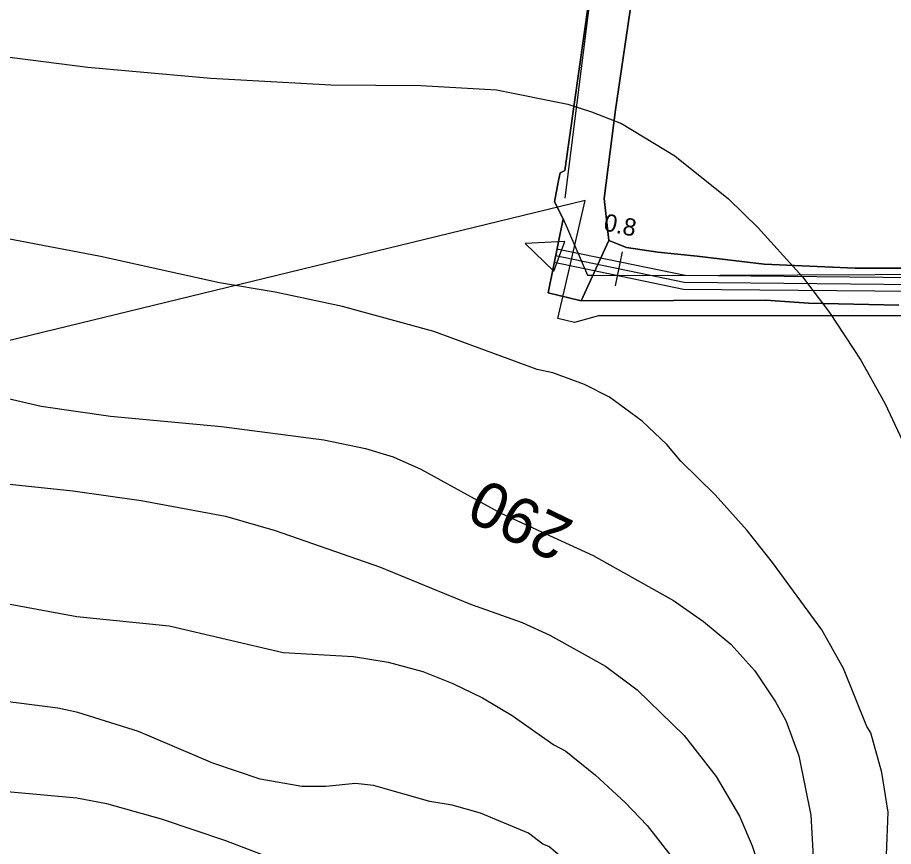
# Model space of a CAD drawing. Extents: x -662620 to -656370, y -1067090 to -1062990.
# Drawn here: x -659475.2 to -659222, y -1066626 to -1066386.4 of the extents above; entities that cross this region are included whole.
import ezdxf

# ---------------------------------------------------------------- set-up
doc = ezdxf.new("R2010")
doc.units = 0
for name, color, linetype in [('Default', 7, 'Continuous'), ('HRANICE_KATASTRÁLNÍHO_ÚZEMÍ', 7, 'Continuous'), ('OBVOD_PÚ', 7, 'Continuous'), ('Ochr__pás__vod__zdroje_II__stupně', 7, 'Continuous'), ('ORNÁ_PŮDA_-_STÁVAJÍCÍ', 7, 'Continuous'), ('OSTATNÍ_PLOCHA_-_STÁVAJÍCÍ', 7, 'Continuous'), ('POLNÍ_CESTA_STÁVAJÍCÍ_-_KRAJ', 7, 'Continuous'), ('POLNÍ_CESTA_STÁVAJÍCÍ_-_OSA', 7, 'Continuous'), ('Popis_objektú_polních_cest_stávajících', 7, 'Continuous'), ('SILNICE_II__TŘÍDY_A_III__TŘÍDY', 7, 'Continuous'), ('VRSTEVNICE_ZDŮRAZNĚNÁ', 7, 'Continuous'), ('VRSTEVNICE_ZDŮRAZNĚNÁ_-_POPIS', 7, 'Continuous'), ('VRSTEVNICE_ZÁKLADNÍ', 7, 'Continuous')]:
    doc.layers.add(name, color=color, linetype=linetype)

msp = doc.modelspace()

# ---------------------------------------------------------------- linework, layer by layer
at = {"layer": 'HRANICE_KATASTRÁLNÍHO_ÚZEMÍ'}
msp.add_lwpolyline([(-659310.15, -1066382.24), (-659317.01, -1066430.63), (-659318.41, -1066431.28), (-659318.91, -1066433.96), (-659319.99, -1066439.62), (-659317.55, -1066444.53), (-659310.45, -1066460.83), (-659309.21, -1066460.87), (-659294.61, -1066460.93), (-659205.02, -1066460.53), (-659174.15, -1066460.53), (-659168.3, -1066442.25), (-659167.63, -1066440.26), (-659165.75, -1066434.24), (-659161.5, -1066421.58), (-659158.45, -1066422.18), (-659156.37, -1066422.59), (-659128.61, -1066428.1), (-659099.81, -1066433.11), (-659053.57, -1066436), (-659006.19, -1066429.15)], dxfattribs=at)
at = {"layer": 'OBVOD_PÚ'}
for points in [[(-659310.15, -1066382.24), (-659317.01, -1066430.63)], [(-659318.4, -1066431.28), (-659318.91, -1066433.96)], [(-659317.01, -1066430.63), (-659318.4, -1066431.28)], [(-659318.91, -1066433.96), (-659319.99, -1066439.62)], [(-659319.99, -1066439.62), (-659317.55, -1066444.53)], [(-659317.55, -1066444.53), (-659321.88, -1066465.97)], [(-659321.88, -1066465.97), (-659312.28, -1066468.24)], [(-659312.28, -1066468.24), (-659258.9, -1066468.04)], [(-659258.9, -1066468.04), (-659246.58, -1066468.94)], [(-659246.58, -1066468.94), (-659220.49, -1066469.56)]]:
    msp.add_lwpolyline(points, dxfattribs=at)
at = {"layer": 'Ochr__pás__vod__zdroje_II__stupně'}
msp.add_lwpolyline([(-659079.54, -1066704.27), (-659055.18, -1066589.41), (-659038.55, -1066512.51), (-659026.99, -1066508.85), (-659033.68, -1066492.42), (-659023.34, -1066444.34), (-659084.81, -1066443.12), (-659107.4, -1066439.22), (-659143.86, -1066431.32), (-659152.37, -1066432.53), (-659155.4, -1066436.18), (-659165.73, -1066467.17), (-659172.41, -1066471.42), (-659197.33, -1066472.64), (-659273.26, -1066472.64), (-659307.3, -1066472.64), (-659314.18, -1066474.53), (-659319.05, -1066473.39), (-659311.11, -1066439.28), (-659557.2, -1066499.13)], dxfattribs=at)
at = {"layer": 'ORNÁ_PŮDA_-_STÁVAJÍCÍ'}
for p, q in [((-659302.37, -1066413.1), (-659297.83, -1066382.34)), ((-659303.93, -1066425.08), (-659302.37, -1066413.1)), ((-659305.63, -1066438.73), (-659303.93, -1066425.08)), ((-659304.28, -1066450.87), (-659305.63, -1066438.73)), ((-659299.23, -1066452.81), (-659304.28, -1066450.87)), ((-659290.18, -1066454.16), (-659299.23, -1066452.81)), ((-659278.77, -1066455.35), (-659290.18, -1066454.16)), ((-659259.4, -1066457.64), (-659278.77, -1066455.35)), ((-659233.1, -1066458.84), (-659259.4, -1066457.64)), ((-659219.38, -1066458.8), (-659233.1, -1066458.84))]:
    msp.add_line(p, q, dxfattribs=at)
msp.add_lwpolyline([(-659219.38, -1066458.8), (-659233.1, -1066458.84), (-659259.4, -1066457.64), (-659278.77, -1066455.35), (-659290.18, -1066454.16), (-659299.23, -1066452.81), (-659304.28, -1066450.87), (-659305.63, -1066438.73), (-659303.93, -1066425.08), (-659302.37, -1066413.1), (-659297.83, -1066382.34)], dxfattribs=at)
at = {"layer": 'OSTATNÍ_PLOCHA_-_STÁVAJÍCÍ'}
for p, q in [((-659317.01, -1066430.63), (-659310.15, -1066382.24)), ((-659317.01, -1066430.63), (-659310.15, -1066382.24)), ((-659297.83, -1066382.34), (-659302.37, -1066413.1)), ((-659297.83, -1066382.34), (-659302.37, -1066413.1)), ((-659302.37, -1066413.1), (-659303.93, -1066425.08)), ((-659302.37, -1066413.1), (-659303.93, -1066425.08)), ((-659303.93, -1066425.08), (-659305.63, -1066438.73)), ((-659303.93, -1066425.08), (-659305.63, -1066438.73)), ((-659318.91, -1066433.96), (-659318.4, -1066431.28)), ((-659318.91, -1066433.96), (-659318.4, -1066431.28)), ((-659318.4, -1066431.28), (-659317.01, -1066430.63)), ((-659318.4, -1066431.28), (-659317.01, -1066430.63)), ((-659319.99, -1066439.62), (-659318.91, -1066433.96)), ((-659319.99, -1066439.62), (-659318.91, -1066433.96)), ((-659317.55, -1066444.53), (-659319.99, -1066439.62)), ((-659317.55, -1066444.53), (-659319.99, -1066439.62)), ((-659305.63, -1066438.73), (-659304.28, -1066450.87)), ((-659305.63, -1066438.73), (-659304.28, -1066450.87)), ((-659321.88, -1066465.97), (-659317.55, -1066444.53)), ((-659321.88, -1066465.97), (-659317.55, -1066444.53)), ((-659304.28, -1066450.87), (-659312.28, -1066468.24)), ((-659312.28, -1066468.24), (-659304.28, -1066450.87)), ((-659304.28, -1066450.87), (-659312.28, -1066468.24)), ((-659312.28, -1066468.24), (-659304.28, -1066450.87)), ((-659304.28, -1066450.87), (-659299.23, -1066452.81)), ((-659304.28, -1066450.87), (-659299.23, -1066452.81)), ((-659299.23, -1066452.81), (-659290.18, -1066454.16)), ((-659299.23, -1066452.81), (-659290.18, -1066454.16)), ((-659290.18, -1066454.16), (-659278.77, -1066455.35)), ((-659290.18, -1066454.16), (-659278.77, -1066455.35)), ((-659278.77, -1066455.35), (-659259.4, -1066457.64)), ((-659278.77, -1066455.35), (-659259.4, -1066457.64)), ((-659259.4, -1066457.64), (-659233.1, -1066458.84)), ((-659259.4, -1066457.64), (-659233.1, -1066458.84)), ((-659233.1, -1066458.84), (-659219.38, -1066458.8)), ((-659233.1, -1066458.84), (-659219.38, -1066458.8)), ((-659312.28, -1066468.24), (-659321.88, -1066465.97)), ((-659312.28, -1066468.24), (-659321.88, -1066465.97)), ((-659258.9, -1066468.04), (-659312.28, -1066468.24)), ((-659258.9, -1066468.04), (-659312.28, -1066468.24)), ((-659246.58, -1066468.94), (-659258.9, -1066468.04)), ((-659246.58, -1066468.94), (-659258.9, -1066468.04)), ((-659220.49, -1066469.56), (-659246.58, -1066468.94)), ((-659220.49, -1066469.56), (-659246.58, -1066468.94))]:
    msp.add_line(p, q, dxfattribs=at)
for points in [[(-659297.83, -1066382.34), (-659302.37, -1066413.1), (-659303.93, -1066425.08), (-659305.63, -1066438.73), (-659304.28, -1066450.87), (-659312.28, -1066468.24), (-659321.88, -1066465.97), (-659317.55, -1066444.53), (-659319.99, -1066439.62), (-659318.91, -1066433.96), (-659318.4, -1066431.28), (-659317.01, -1066430.63), (-659310.15, -1066382.24)], [(-659297.83, -1066382.34), (-659302.37, -1066413.1), (-659303.93, -1066425.08), (-659305.63, -1066438.73), (-659304.28, -1066450.87), (-659312.28, -1066468.24), (-659321.88, -1066465.97), (-659317.55, -1066444.53), (-659319.99, -1066439.62), (-659318.91, -1066433.96), (-659318.4, -1066431.28), (-659317.01, -1066430.63), (-659310.15, -1066382.24)], [(-659220.49, -1066469.56), (-659246.58, -1066468.94), (-659258.9, -1066468.04), (-659312.28, -1066468.24), (-659304.28, -1066450.87), (-659299.23, -1066452.81), (-659290.18, -1066454.16), (-659278.77, -1066455.35), (-659259.4, -1066457.64), (-659233.1, -1066458.84), (-659219.38, -1066458.8)], [(-659220.49, -1066469.56), (-659246.58, -1066468.94), (-659258.9, -1066468.04), (-659312.28, -1066468.24), (-659304.28, -1066450.87), (-659299.23, -1066452.81), (-659290.18, -1066454.16), (-659278.77, -1066455.35), (-659259.4, -1066457.64), (-659233.1, -1066458.84), (-659219.38, -1066458.8)]]:
    msp.add_lwpolyline(points, dxfattribs=at)
at = {"layer": 'POLNÍ_CESTA_STÁVAJÍCÍ_-_KRAJ'}
for points in [[(-658524.77, -1066416.91), (-658585.14, -1066399.5), (-658627.95, -1066387.63), (-658692.63, -1066382.35), (-658745.41, -1066382.35), (-658844.82, -1066394.86), (-658910.58, -1066405.85), (-659008.67, -1066433.22), (-659055.89, -1066439.26), (-659092.46, -1066437.38), (-659149.26, -1066425.87), (-659161.27, -1066431.66), (-659178.7, -1066451.74), (-659206.01, -1066461.71), (-659282.28, -1066460.95), (-659319.31, -1066453.29)], [(-658525.87, -1066420.75), (-658586.23, -1066403.35), (-658628.66, -1066391.58), (-658692.79, -1066386.35), (-658745.16, -1066386.35), (-658844.24, -1066398.82), (-658909.71, -1066409.76), (-659007.88, -1066437.15), (-659055.74, -1066443.28), (-659092.96, -1066441.36), (-659148.74, -1066430.05), (-659158.79, -1066434.91), (-659176.35, -1066455.14), (-659205.33, -1066465.71), (-659282.71, -1066464.95), (-659320.12, -1066457.21)]]:
    msp.add_lwpolyline(points, dxfattribs=at)
at = {"layer": 'POLNÍ_CESTA_STÁVAJÍCÍ_-_OSA'}
for points in [[(-658525.32, -1066418.83), (-658585.69, -1066401.42), (-658628.3, -1066389.61), (-658692.71, -1066384.35), (-658745.29, -1066384.35), (-658844.53, -1066396.84), (-658910.15, -1066407.8), (-659008.28, -1066435.19), (-659055.82, -1066441.27), (-659092.71, -1066439.37), (-659149, -1066427.96), (-659160.03, -1066433.28), (-659177.52, -1066453.44), (-659205.67, -1066463.71), (-659282.5, -1066462.95), (-659319.71, -1066455.25)], [(-659302.4, -1066463.94), (-659300.37, -1066454.15)]]:
    msp.add_lwpolyline(points, dxfattribs=at)
at = {"layer": 'Popis_objektú_polních_cest_stávajících'}
for p, q in [((-659317.06, -1066451.16), (-659328.51, -1066451.68)), ((-659328.51, -1066451.68), (-659320.16, -1066459.69)), ((-659318.57, -1066455.3), (-659317.06, -1066451.16)), ((-659320.16, -1066459.69), (-659318.57, -1066455.3))]:
    msp.add_line(p, q, dxfattribs=at)
msp.add_lwpolyline([(-659317.06, -1066451.16), (-659328.51, -1066451.68), (-659320.16, -1066459.69), (-659318.57, -1066455.3)], close=True, dxfattribs=at)
at = {"layer": 'SILNICE_II__TŘÍDY_A_III__TŘÍDY'}
msp.add_lwpolyline([(-659171.2, -1065045.15), (-659183.58, -1065185.48), (-659057, -1065176.58), (-659019.85, -1065228.07), (-659028.31, -1065252.72), (-658984.67, -1065363.89), (-658979.85, -1065512.27), (-658980.89, -1065702.26), (-658963.65, -1065778.93), (-658974.96, -1065808.99), (-659002.69, -1065835.5), (-659092.31, -1065876.91), (-659274.98, -1066104.76), (-659317.05, -1066438.63)], dxfattribs=at)
at = {"layer": 'VRSTEVNICE_ZDŮRAZNĚNÁ'}
for points in [[(-659492.45, -1066493.14), (-659468.37, -1066498.73), (-659448.31, -1066501.6), (-659416.21, -1066504.61), (-659386.68, -1066508.48), (-659374.65, -1066510.91), (-659366.62, -1066513.35), (-659358.59, -1066516.93), (-659335.52, -1066529.69), (-659308.86, -1066541.87), (-659285.65, -1066554.91)], [(-659285.65, -1066554.91), (-659276.9, -1066560.93), (-659269.02, -1066567.52), (-659262.14, -1066575.26), (-659256.12, -1066584.15), (-659253.11, -1066589.6), (-659249.39, -1066599.77), (-659245.95, -1066616.97), (-659244.94, -1066634.17)]]:
    msp.add_lwpolyline(points, dxfattribs=at)
at = {"layer": 'VRSTEVNICE_ZÁKLADNÍ'}
for points in [[(-659497.9, -1066395.26), (-659454.9, -1066400.7), (-659419.36, -1066403.86), (-659384.68, -1066405.86), (-659358.59, -1066406.01), (-659336.81, -1066407.3), (-659316.17, -1066411.45), (-659309.29, -1066413.6), (-659300.69, -1066417.04), (-659285.22, -1066426.36), (-659269.74, -1066438.83), (-659261.14, -1066447.14), (-659248.38, -1066461.33), (-659240.5, -1066471.65), (-659231.47, -1066485.4), (-659224.45, -1066498.02), (-659210.4, -1066528.11), (-659203.38, -1066546.17), (-659199.94, -1066560.22), (-659199.66, -1066564.23), (-659200.52, -1066573.11), (-659206.54, -1066595.47), (-659212.17, -1066637.59)], [(-659497.9, -1066395.26), (-659454.9, -1066400.7), (-659419.36, -1066403.86), (-659384.68, -1066405.86), (-659358.59, -1066406.01), (-659336.81, -1066407.3), (-659316.17, -1066411.45), (-659309.29, -1066413.6), (-659300.69, -1066417.04), (-659285.22, -1066426.36), (-659269.74, -1066438.83), (-659261.14, -1066447.14), (-659248.38, -1066461.33), (-659240.5, -1066471.65), (-659231.47, -1066485.4), (-659224.45, -1066498.02), (-659210.4, -1066528.11), (-659203.38, -1066546.17), (-659199.94, -1066560.22), (-659199.66, -1066564.23), (-659200.52, -1066573.11), (-659206.54, -1066595.47), (-659212.17, -1066637.59)], [(-659236.49, -1066574.55), (-659242.79, -1066563.37), (-659256.98, -1066543.88), (-659264.29, -1066534.7), (-659273.61, -1066524.39), (-659283.5, -1066514.64), (-659287.51, -1066509.77), (-659294.67, -1066503.03), (-659304.13, -1066496.15), (-659311.3, -1066492.43), (-659320.47, -1066489.13), (-659325.06, -1066488.13), (-659354.87, -1066477.09), (-659381.24, -1066469.93), (-659400.73, -1066465.77), (-659416.78, -1066463.05), (-659451.18, -1066455.45), (-659488.73, -1066448.28)], [(-659236.49, -1066574.55), (-659242.79, -1066563.37), (-659256.98, -1066543.88), (-659264.29, -1066534.7), (-659273.61, -1066524.39), (-659283.5, -1066514.64), (-659287.51, -1066509.77), (-659294.67, -1066503.03), (-659304.13, -1066496.15), (-659311.3, -1066492.43), (-659320.47, -1066489.13), (-659325.06, -1066488.13), (-659354.87, -1066477.09), (-659381.24, -1066469.93), (-659400.73, -1066465.77), (-659416.78, -1066463.05), (-659451.18, -1066455.45), (-659488.73, -1066448.28)], [(-659506.78, -1066518.22), (-659459.2, -1066523.24), (-659439.43, -1066525.96), (-659415.06, -1066530.55), (-659400.73, -1066534.7), (-659370.63, -1066545.17), (-659344.26, -1066555.92), (-659329.36, -1066561.22), (-659321.33, -1066564.94), (-659305.28, -1066573.83), (-659296.11, -1066580.71), (-659282.49, -1066593.89), (-659273.32, -1066605.79), (-659266.58, -1066617.26), (-659262.86, -1066625.85), (-659259.99, -1066634.45)], [(-659506.78, -1066518.22), (-659459.2, -1066523.24), (-659439.43, -1066525.96), (-659415.06, -1066530.55), (-659400.73, -1066534.7), (-659370.63, -1066545.17), (-659344.26, -1066555.92), (-659329.36, -1066561.22), (-659321.33, -1066564.94), (-659305.28, -1066573.83), (-659296.11, -1066580.71), (-659282.49, -1066593.89), (-659273.32, -1066605.79), (-659266.58, -1066617.26), (-659262.86, -1066625.85), (-659259.99, -1066634.45)], [(-659499.33, -1066551.9), (-659458.06, -1066559.5), (-659431.4, -1066562.22), (-659398.44, -1066569.96), (-659378.08, -1066571.11), (-659368.05, -1066572.68), (-659358.02, -1066575.41), (-659349.42, -1066578.85), (-659340.82, -1066583), (-659332.22, -1066588.16), (-659320.19, -1066596.62), (-659316.75, -1066598.48), (-659308.15, -1066605.36), (-659299.55, -1066613.24), (-659293.24, -1066619.98), (-659286.36, -1066628.72)], [(-659499.33, -1066551.9), (-659458.06, -1066559.5), (-659431.4, -1066562.22), (-659398.44, -1066569.96), (-659378.08, -1066571.11), (-659368.05, -1066572.68), (-659358.02, -1066575.41), (-659349.42, -1066578.85), (-659340.82, -1066583), (-659332.22, -1066588.16), (-659320.19, -1066596.62), (-659316.75, -1066598.48), (-659308.15, -1066605.36), (-659299.55, -1066613.24), (-659293.24, -1066619.98), (-659286.36, -1066628.72)], [(-659224.02, -1066628.43), (-659223.59, -1066616.11), (-659225.45, -1066604.64), (-659228.61, -1066593.18), (-659229.75, -1066591.31), (-659236.49, -1066574.55)], [(-659224.02, -1066628.43), (-659223.59, -1066616.11), (-659225.45, -1066604.64), (-659228.61, -1066593.18), (-659229.75, -1066591.31), (-659236.49, -1066574.55)], [(-659303.99, -1066642.19), (-659312.45, -1066633.74), (-659321.62, -1066626), (-659323.34, -1066625.28), (-659327.49, -1066622.13), (-659341.4, -1066616.4), (-659349.57, -1066614.1), (-659356.01, -1066612.96), (-659372.35, -1066608.37), (-659377.51, -1066607.8), (-659386.11, -1066608.66), (-659392.99, -1066608.66), (-659405.03, -1066606.51), (-659418.79, -1066601.92), (-659440.28, -1066592.75), (-659457.77, -1066587.3), (-659463.5, -1066586.01), (-659490.73, -1066582.57)], [(-659303.99, -1066642.19), (-659312.45, -1066633.74), (-659321.62, -1066626), (-659323.34, -1066625.28), (-659327.49, -1066622.13), (-659341.4, -1066616.4), (-659349.57, -1066614.1), (-659356.01, -1066612.96), (-659372.35, -1066608.37), (-659377.51, -1066607.8), (-659386.11, -1066608.66), (-659392.99, -1066608.66), (-659405.03, -1066606.51), (-659418.79, -1066601.92), (-659440.28, -1066592.75), (-659457.77, -1066587.3), (-659463.5, -1066586.01), (-659490.73, -1066582.57)], [(-659487.87, -1066609.23), (-659458.06, -1066611.95), (-659449.46, -1066613.53), (-659433.69, -1066617.97), (-659415.06, -1066624.28), (-659400.73, -1066629.72)], [(-659487.87, -1066609.23), (-659458.06, -1066611.95), (-659449.46, -1066613.53), (-659433.69, -1066617.97), (-659415.06, -1066624.28), (-659400.73, -1066629.72)]]:
    msp.add_lwpolyline(points, dxfattribs=at)

# ---------------------------------------------------------------- texts
at = {"layer": 'Default'}
msp.add_text('0.8', height=5, rotation=348.3103, dxfattribs=at).set_placement((-659306.07, -1066447.86))
at = {"layer": 'VRSTEVNICE_ZDŮRAZNĚNÁ_-_POPIS'}
msp.add_text('290', height=13.2, rotation=154.1696, dxfattribs=at).set_placement((-659313.83, -1066532.23))

doc.saveas('drawing.dxf')
